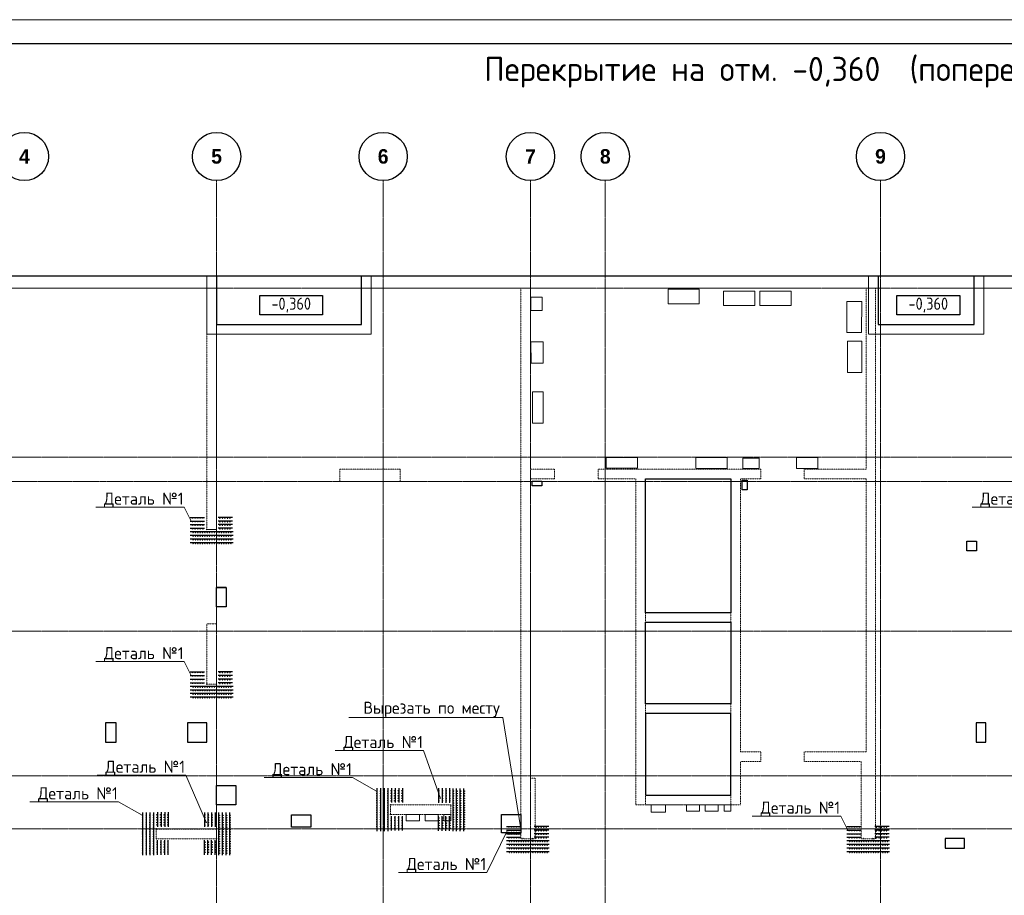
# Model space of a CAD drawing. Header units: millimetres. Extents: x 448962 to 1592680, y -326645 to -197113.
# Tile 386 of 398: x 911811 to 932203, y -262745 to -244611. Entities that reach past the tile are written whole.
import ezdxf
from ezdxf import colors
from ezdxf.entities.mleader import LeaderData, LeaderLine
from ezdxf.math import Vec2, Vec3

# ---------------------------------------------------------------- set-up
doc = ezdxf.new("R2010")
doc.units = ezdxf.units.MM
for name, pattern in [('01 Штриховая _4 мм_', [6, 3.5, -2.5]), ('______5', [1100, 800, -100, 100, -100]), ('HIDDEN2', [4.7625, 3.175, -1.5875]), ('осевая', [50.8, 31.75, -6.35, 6.35, -6.35])]:
    doc.linetypes.add(name, pattern=pattern)
for name, color, linetype, lineweight in [('ВК__отв в полу 1-2 эт', 6, 'Continuous', 25), ('Оси', 40, '______5', 18), ('осн.сетка', 4, 'Continuous', 60), ('Перекрытие ж_бетон', 1, 'Continuous', 30), ('подоснова', 151, 'Continuous', 5), ('размер', 1, 'Continuous', 25), ('РАЗМЕРЫ', 1, 'Continuous', 9), ('СТЕНЫ', 3, 'Continuous', 30), ('Текст_ общее', 7, 'Continuous', 25), ('ТОНКИЕ', 7, 'Continuous', 9), ('Узлы', 7, 'Continuous', 0)]:
    doc.layers.add(name, color=color, linetype=linetype, lineweight=lineweight)
doc.layers.add('ТОЛСТЫЕ_ОСНОВНЫЕ', color=6, linetype='Continuous')
doc.styles.add('Century Gothic', font='GOTHIC.TTF')
doc.styles.add('GOST Common_1', font='GOST_Common.ttf', dxfattribs={"width": 0.9, "height": 250})
doc.styles.add('GOST-2.304_Type-B', font='GOST_Common.ttf')

# ---------------------------------------------------------------- blocks, each defined once
blk = doc.blocks.new('*U17')
at = {"layer": 'ТОЛСТЫЕ_ОСНОВНЫЕ', "color": 6}
blk.add_lwpolyline([(20, 5), (886, 5), (886, 415), (20, 415)], close=True, dxfattribs=at)
at = {"layer": 'ТОНКИЕ'}
blk.add_lwpolyline([(0, 0), (891, 0), (891, 420), (0, 420)], close=True, dxfattribs=at)
blk = doc.blocks.new('NSY101')
at = {"color": 0, "linetype": 'ByBlock', "lineweight": -2}
blk.add_circle((0, 0), 50, dxfattribs=at)
blk = doc.blocks.new('оси плит')
at = {"layer": 'Оси', "color": 16, "linetype": 'осевая', "lineweight": 0, "transparency": 33554687}
for p, q in [((536592.3, -202894.1), (536592.3, -231285.8)), ((540042.3, -202894.1), (540042.3, -231285.8)), ((543092.3, -202894.1), (543092.3, -231285.8)), ((544642.3, -202894.1), (544642.3, -231285.8)), ((550342.3, -202894.1), (550342.3, -231285.8)), ((519570.9, -205117.4), (573160.2, -205117.4)), ((519570.9, -208617.4), (573160.2, -208617.4)), ((520148.3, -209117.4), (572483.7, -209117.4)), ((519570.9, -212217.4), (573160.2, -212217.4)), ((519570.9, -215217.4), (573160.2, -215217.4)), ((519570.9, -216317.4), (573160.2, -216317.4))]:
    blk.add_line(p, q, dxfattribs=at)
at = {"layer": 'Оси', "color": 16, "linetype": 'Continuous', "lineweight": 25, "transparency": 33554687, "xscale": 9.999999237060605, "yscale": 9.999999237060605, "zscale": 9.999999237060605}
for p in [(532611.7, -202390), (536591.7, -202390), (540041.7, -202390), (543091.7, -202390), (544641.7, -202390), (550341.7, -202390)]:
    blk.add_blockref('NSY101', p, dxfattribs=at)
at = {"layer": 'Оси', "color": 16, "linetype": 'Continuous', "lineweight": 25, "transparency": 33554687, "char_height": 300, "width": 385, "attachment_point": 5, "style": 'Century Gothic'}
for s, insert in [('\\A1;{\\fCentury Gothic|i0|b1;\\H300.000000;\\W1.000000;\\C16;4}\\P', (532611.7, -202390)), ('\\A1;{\\fCentury Gothic|i0|b1;\\H300.000000;\\W1.000000;\\C16;5}\\P', (536591.7, -202390)), ('\\A1;{\\fCentury Gothic|i0|b1;\\H300.000000;\\W1.000000;\\C16;6}\\P', (540041.7, -202390)), ('\\A1;{\\fCentury Gothic|i0|b1;\\H300.000000;\\W1.000000;\\C16;7}\\P', (543091.7, -202390)), ('\\A1;{\\fCentury Gothic|i0|b1;\\H300.000000;\\W1.000000;\\C16;8}\\P', (544641.7, -202390)), ('\\A1;{\\fCentury Gothic|i0|b1;\\H300.000000;\\W1.000000;\\C16;9}\\P', (550341.7, -202390))]:
    blk.add_mtext(s, dxfattribs=dict(at, insert=insert))
blk = doc.blocks.new('стены  тп')
at = {"layer": 'СТЕНЫ', "color": 251, "linetype": '01 Штриховая _4 мм_', "lineweight": 0, "true_color": 0x636466}
for p, q in [((589762, -316376, 3100), (542387, -316376, 3100)), ((542712, -316626, 3100), (569512, -316626, 3100)), ((555862, -316626, 3100), (555862, -321626, 3100)), ((556062, -321626, 3100), (556062, -316626, 3100)), ((562562, -316626, 3100), (562362, -316626, 3100)), ((562362, -316626, 3100), (562362, -319546, 3100)), ((562562, -320376, 3100), (562562, -316626, 3100)), ((569512, -316626, 3100), (569512, -320376, 3100)), ((569712, -316626, 3100), (579312, -316626, 3100)), ((569712, -326014, 3100), (569712, -316626, 3100)), ((562362, -319546, 3100), (562362, -319666, 3100)), ((562362, -319666, 3100), (562362, -321626, 3100)), ((559142, -320376, 3100), (558612, -320376, 3100)), ((558612, -320376, 3100), (558612, -320626, 3100)), ((559262, -320376, 3100), (559142, -320376, 3100)), ((559862, -320376, 3100), (559262, -320376, 3100)), ((559862, -320626, 3100), (559862, -320376, 3100)), ((563062, -320376, 3100), (562562, -320376, 3100)), ((563062, -320376, 3100), (563062, -320576, 3100)), ((563962, -320576, 3100), (563962, -320376, 3100)), ((567332, -320376, 3100), (563962, -320376, 3100)), ((567332, -320376, 3100), (567332, -320576, 3100)), ((568232, -320576, 3100), (568232, -320376, 3100)), ((569512, -320376, 3100), (568232, -320376, 3100)), ((558612, -320626, 3100), (559662, -320626, 3100)), ((559662, -320626, 3100), (559782, -320626, 3100)), ((559782, -320626, 3100), (559862, -320626, 3100)), ((562562, -320576, 3100), (563062, -320576, 3100)), ((562562, -326776, 3100), (562562, -320576, 3100)), ((563962, -320576, 3100), (564742, -320576, 3100)), ((564742, -320576, 3100), (564742, -327126, 3100)), ((564942, -320576, 3100), (566712, -320576, 3100)), ((564942, -323346, 3100), (564942, -320576, 3100)), ((566712, -320576, 3100), (566712, -323346, 3100)), ((566912, -320576, 3100), (567332, -320576, 3100)), ((566912, -326226, 3100), (566912, -320576, 3100)), ((568232, -320576, 3100), (569512, -320576, 3100)), ((569512, -320576, 3100), (569512, -326226, 3100)), ((555862, -321626, 3100), (556062, -321626, 3100)), ((562362, -321626, 3100), (562362, -321746, 3100)), ((562362, -321746, 3100), (562362, -323576, 3100)), ((566712, -323346, 3100), (564942, -323346, 3100)), ((555982, -323576, 3100), (555862, -323576, 3100)), ((555862, -323576, 3100), (555862, -324826, 3100)), ((556062, -323576, 3100), (555982, -323576, 3100)), ((556062, -324206, 3100), (556062, -323576, 3100)), ((562362, -323576, 3100), (562362, -323696, 3100)), ((564942, -323546, 3100), (566712, -323546, 3100)), ((564942, -325236, 3100), (564942, -323546, 3100)), ((566712, -323546, 3100), (566712, -325236, 3100)), ((562362, -323696, 3100), (562362, -325226, 3100)), ((556062, -324326, 3100), (556062, -324206, 3100)), ((556062, -324826, 3100), (556062, -324326, 3100)), ((555862, -324826, 3100), (555982, -324826, 3100)), ((555982, -324826, 3100), (556062, -324826, 3100)), ((562362, -325226, 3100), (562362, -325346, 3100)), ((566712, -325236, 3100), (564942, -325236, 3100)), ((562362, -325346, 3100), (562362, -326726, 3100)), ((564942, -325436, 3100), (566712, -325436, 3100)), ((564942, -327126, 3100), (564942, -325436, 3100)), ((566712, -325436, 3100), (566712, -327126, 3100)), ((569712, -326426, 3100), (569712, -326014, 3100)), ((567332, -326226, 3100), (566912, -326226, 3100)), ((567332, -326226, 3100), (567332, -326426, 3100)), ((568232, -326426, 3100), (568232, -326226, 3100)), ((569512, -326226, 3100), (568232, -326226, 3100)), ((566912, -327126, 3100), (566912, -326426, 3100)), ((566912, -326426, 3100), (567332, -326426, 3100)), ((568232, -326426, 3100), (569412, -326426, 3100)), ((569412, -326426, 3100), (569412, -328026, 3100)), ((569712, -328026, 3100), (569712, -326426, 3100)), ((562362, -326726, 3100), (562362, -326776, 3100)), ((562362, -326776, 3100), (562362, -326846, 3100)), ((562362, -326846, 3100), (562362, -328026, 3100)), ((562645, -326776, 3100), (562562, -326776, 3100)), ((562662, -326776, 3100), (562645, -326776, 3100)), ((562662, -328026, 3100), (562662, -326776, 3100)), ((564742, -327126, 3100), (564742, -327326, 3100)), ((566712, -327126, 3100), (564942, -327126, 3100)), ((566912, -327326, 3100), (566912, -327126, 3100)), ((560912, -327326, 3100), (559662, -327326, 3100)), ((559662, -327326, 3100), (559662, -327526, 3100)), ((560912, -327526, 3100), (560912, -327326, 3100)), ((564742, -327326, 3100), (566912, -327326, 3100)), ((559662, -327526, 3100), (560912, -327526, 3100)), ((555862, -327826, 3100), (554812, -327826, 3100)), ((554812, -327826, 3100), (554812, -328026, 3100)), ((555982, -327826, 3100), (555862, -327826, 3100)), ((556062, -327826, 3100), (555982, -327826, 3100)), ((556062, -328026, 3100), (556062, -327826, 3100)), ((554812, -328026, 3100), (555862, -328026, 3100)), ((555862, -328026, 3100), (555982, -328026, 3100)), ((555982, -328026, 3100), (556062, -328026, 3100)), ((562362, -328026, 3100), (562662, -328026, 3100)), ((569412, -328026, 3100), (569712, -328026, 3100))]:
    blk.add_line(p, q, dxfattribs=at)
at = {"layer": 'СТЕНЫ', "color": 251, "linetype": '01 Штриховая _4 мм_', "lineweight": 0, "true_color": 0x636466, "transparency": 33554687}
for p, q in [((555862, -320376, 3100), (555862, -321626, 3100)), ((556062, -321626, 3100), (556062, -320376, 3100)), ((555862, -321626, 3100), (556062, -321626, 3100)), ((556062, -321626, 3100), (555862, -321626, 3100))]:
    blk.add_line(p, q, dxfattribs=at)
at = {"layer": 'СТЕНЫ', "color": 251, "linetype": '01 Штриховая _4 мм_', "lineweight": 0, "true_color": 0x636466, "elevation": 3100}
for points in [[(566712, -323346), (564942, -323346), (564942, -323546), (566712, -323546)], [(566712, -325436), (564942, -325436), (564942, -325236), (566712, -325236)], [(566712, -327326), (564942, -327326), (564942, -327126), (566712, -327126)]]:
    blk.add_lwpolyline(points, close=True, dxfattribs=at)
blk = doc.blocks.new('_None')
blk = doc.blocks.new('кр1')
at = {"layer": 'осн.сетка', "color": 3, "lineweight": 25, "ltscale": 100}
blk.add_lwpolyline([(706362, 64836), (707628, 64836)], dxfattribs=at)
at = {"layer": 'размер', "lineweight": 25, "ltscale": 2}
for centre in [(706424, 64825), (706494, 64825), (706564, 64825), (706634, 64825), (706704, 64825), (706774, 64825), (706844, 64825), (706914, 64825), (706984, 64825), (707054, 64825), (707124, 64825), (707194, 64825), (707264, 64825), (707334, 64825), (707404, 64825), (707474, 64825), (707544, 64825)]:
    blk.add_circle(centre, 9, dxfattribs=at)
blk = doc.blocks.new('КР3')
at = {"layer": 'осн.сетка', "color": 3, "lineweight": 25, "ltscale": 100}
blk.add_lwpolyline([(201777, 10163), (202177, 10163)], dxfattribs=at)
at = {"layer": 'размер', "lineweight": 25, "ltscale": 2}
for centre in [(201847, 10152), (201917, 10152), (201987, 10152), (202057, 10152), (202127, 10152)]:
    blk.add_circle(centre, 9, dxfattribs=at)
blk = doc.blocks.new('деталь1')
at = {"layer": 'РАЗМЕРЫ', "color": 0, "xscale": 2.8, "yscale": 2.8, "zscale": 2.8, "rotation": 270}
for p in [(87255, 2000604), (87555, 2000604), (87855, 2000604), (88155, 2000604)]:
    blk.add_blockref('кр1', p, dxfattribs=at)
at = {"layer": 'РАЗМЕРЫ', "color": 1, "yscale": 3, "zscale": 3, "rotation": 270}
for p, xscale in [((239506, 628081), 3), ((239806, 628081), 3), ((240106, 628081), 3), ((240406, 628081), 3), ((239506, -586096), -3), ((239806, -586096), -3), ((240106, -586096), -3), ((240406, -586096), -3)]:
    blk.add_blockref('КР3', p, dxfattribs=dict(at, xscale=xscale))
blk = doc.blocks.new('деталь 1')
at = {"layer": 'DEFPOINTS', "color": 1}
for centre, radius in [((264219, 22163), 17.2), ((264219, 21363), 15.3)]:
    blk.add_circle(centre, radius, dxfattribs=at)
at = {"layer": 'РАЗМЕРЫ', "color": 1}
blk.add_blockref('деталь1', (-5676, 745), dxfattribs=at)
blk = doc.blocks.new('отверстия новые')
at = {"layer": 'ВК__отв в полу 1-2 эт', "color": 5, "lineweight": 30, "ltscale": 100}
for points in [[(704484, -396781), (704484, -396981), (704284, -396981), (704284, -396781)], [(704484, -396781), (704484, -396981), (704284, -396981), (704284, -396781)], [(688944, -397740), (688944, -398140), (688744, -398140), (688744, -397740)], [(688944, -397740), (688944, -397740), (688744, -397740), (688744, -397740)], [(688944, -397740), (688944, -398140), (688744, -398140), (688744, -397740)], [(688944, -397740), (688944, -397740), (688744, -397740), (688744, -397740)]]:
    blk.add_lwpolyline(points, close=True, dxfattribs=at)
at = {"layer": 'ВК__отв в полу 1-2 эт', "color": 5, "lineweight": 30}
for points in [[(686664, -400540), (686444, -400540), (686444, -400940), (686664, -400940)], [(686664, -400540), (686444, -400540), (686444, -400940), (686664, -400940)], [(688544, -400540), (688144, -400540), (688144, -400940), (688544, -400940)], [(688544, -400540), (688144, -400540), (688144, -400940), (688544, -400940)], [(704674, -400540), (704474, -400540), (704474, -400940), (704674, -400940)], [(704674, -400540), (704474, -400540), (704474, -400940), (704674, -400940)], [(689144, -401840), (689144, -402240), (688744, -402240), (688744, -401840)], [(689144, -401840), (689144, -402240), (688744, -402240), (688744, -401840)], [(704234, -403140), (704234, -402940), (703834, -402940), (703834, -403140)], [(704234, -403140), (704234, -402940), (703834, -402940), (703834, -403140)]]:
    blk.add_lwpolyline(points, close=True, dxfattribs=at)
at = {"layer": 'ВК__отв в полу 1-2 эт', "color": 5, "lineweight": 30, "elevation": 4500}
blk.add_lwpolyline([(694644, -402820), (694644, -402440), (695044, -402440), (695044, -402820)], close=True, dxfattribs=at)
blk.add_lwpolyline([(694644, -402820), (694644, -402440), (695044, -402440), (695044, -402820)], close=True, dxfattribs=at)
blk = doc.blocks.new('отвестия ов')
at = {"color": 3, "lineweight": 30}
for points in [[(4371520, -1445448), (4371520, -1445548), (4371320, -1445548), (4371320, -1445448)], [(4371320, -1445448), (4371520, -1445448), (4371520, -1445548), (4371320, -1445548)], [(4375770, -1445633), (4375670, -1445633), (4375670, -1445433), (4375770, -1445433)], [(4375670, -1445433), (4375770, -1445433), (4375770, -1445633), (4375670, -1445633)], [(4366735, -1452614), (4366334, -1452614), (4366334, -1452363), (4366735, -1452363)]]:
    blk.add_lwpolyline(points, close=True, dxfattribs=at)
blk = doc.blocks.new('отвертия фон')
at = {"color": 2, "lineweight": 0}
for points in [[(26559, 72323), (26559, 72024), (25913, 72024), (25913, 72323)], [(27709, 72284), (27709, 71985), (27063, 71985), (27063, 72284)], [(28461, 72286), (28461, 71990), (27815, 71988), (27815, 72284)], [(23070, 72161), (23306, 72161), (23306, 71883), (23070, 71883)], [(29617, 72070), (29922, 72070), (29919, 71424), (29614, 71424)], [(23073, 71236), (23324, 71234), (23326, 70793), (23075, 70793)], [(29625, 71245), (29922, 71245), (29922, 70599), (29625, 70599)], [(23103, 70201), (23325, 70201), (23325, 69553), (23103, 69553)], [(25277, 68842), (25277, 68620), (24628, 68620), (24628, 68842)], [(27134, 68836), (27134, 68614), (26486, 68614), (26486, 68836)], [(27457, 68827), (27802, 68827), (27802, 68610), (27457, 68610)], [(28573, 68842), (29014, 68840), (29014, 68611), (28573, 68613)]]:
    blk.add_lwpolyline(points, close=True, dxfattribs=at)
at = {"layer": 'Перекрытие ж_бетон', "color": 2, "lineweight": 0, "elevation": 520}
for points in [[(25561, 61645), (25861, 61645), (25861, 61495), (25561, 61495)], [(26291, 61645), (26561, 61645), (26561, 61515), (26291, 61515)], [(26681, 61645), (26951, 61645), (26951, 61515), (26681, 61515)], [(27071, 61645), (27211, 61645), (27211, 61515), (27071, 61515)], [(20491, 61445), (20761, 61445), (20761, 61315), (20491, 61315)], [(20881, 61445), (21151, 61445), (21151, 61315), (20881, 61315)], [(21271, 61445), (21411, 61445), (21411, 61315), (21271, 61315)]]:
    blk.add_lwpolyline(points, close=True, dxfattribs=at)
at = {"layer": 'РАЗМЕРЫ', "lineweight": 0}
blk.add_blockref('отверстия новые', (-672182, 463885), dxfattribs=at)
at = {"layer": 'РАЗМЕРЫ', "color": 7, "lineweight": 0}
blk.add_blockref('отвестия ов', (-4348223, 1513799), dxfattribs=at)

msp = doc.modelspace()

# ---------------------------------------------------------------- linework, layer by layer
at = {"layer": 'Перекрытие ж_бетон', "color": 252, "linetype": 'HIDDEN2', "lineweight": 0, "true_color": 0x939598}
for points in [[(915689.1, -249921.3), (915689.1, -251121.3), (919089.1, -251121.3), (919089.1, -249921.3)], [(929389.1, -249921.3), (929389.1, -251121.3), (931779.6, -251121.3), (931779.6, -249921.3)]]:
    msp.add_lwpolyline(points, dxfattribs=at)
at = {"layer": 'Перекрытие ж_бетон'}
for points in [[(915889.1, -250921.3), (918889.1, -250921.3), (918889.1, -249921.3), (915889.1, -249921.3)], [(929589.1, -250921.3), (931579.6, -250921.3), (931579.6, -249921.3), (929589.1, -249921.3)], [(924768.9, -254121.3), (926539.1, -254121.3), (926539.1, -256891.3), (924768.9, -256891.3)], [(924768.9, -257091.3), (926539.1, -257091.3), (926539.1, -258781.3), (924768.9, -258781.3)], [(926539.1, -258981.3), (924768.9, -258981.3), (924768.9, -260671.8), (926539.1, -260671.8)]]:
    msp.add_lwpolyline(points, close=True, dxfattribs=at)
at = {"layer": 'Текст_ общее', "lineweight": 30}
for points in [[(916784.2, -250321.7), (918084.2, -250321.7), (918084.2, -250721.7), (916784.2, -250721.7)], [(929979.4, -250321.7), (931279.4, -250321.7), (931279.4, -250721.7), (929979.4, -250721.7)]]:
    msp.add_lwpolyline(points, close=True, dxfattribs=at)

# ---------------------------------------------------------------- block references
at = {"xscale": 100, "yscale": 100, "zscale": 100}
msp.add_blockref('*U17', (894963.6, -286610.9), dxfattribs=at)
at = {"layer": 'РАЗМЕРЫ'}
msp.add_blockref('оси плит', (379297, -45053.9), dxfattribs=at)
at = {"layer": 'РАЗМЕРЫ', "color": 1, "yscale": 0.25, "zscale": 0.25}
for p, xscale, rotation in [((910345.1, -321223.4), -0.25, 270), ((910345.1, -324423.5), -0.25, 270), ((853434.5, -255530.7), -0.25, 180), ((986790.6, -255532.3), 0.25, 180), ((848584.5, -256030.7), -0.25, 180), ((981940.6, -256032.3), 0.25, 180), ((916894.8, -327623.4), -0.25, 270), ((923944.8, -327623.4), -0.25, 270)]:
    msp.add_blockref('деталь 1', p, dxfattribs=dict(at, xscale=xscale, rotation=rotation))

# ---------------------------------------------------------------- texts
at = {"layer": 'Узлы', "color": 80, "linetype": 'Continuous', "lineweight": 0, "style": 'GOST-2.304_Type-B'}
msp.add_text('Перекрытие на отм. -0,360  (поперечное армирование)', height=500, dxfattribs=at).set_placement((921431.1, -245881.5))

# ---------------------------------------------------------------- leaders
at = {"layer": 'подоснова', "color": 2, "ltscale": 0.3}
ml = msp.add_multileader_mtext('Standard', dxfattribs=at)
ml.set_content('Деталь №1', color=2, style='GOST-2.304_Type-B')
ml.set_leader_properties(color=256, linetype='ByLayer', lineweight=15)
ml.set_arrow_properties(name='NONE')
ml.build(insert=Vec2(0, 0))
ml.multileader.update_dxf_attribs({"text_left_attachment_type": 6, "text_right_attachment_type": 6, "dogleg_length": 0.1, "arrow_head_size": 18})
ctx = ml.context
ctx.base_point, ctx.char_height, ctx.arrow_head_size, ctx.landing_gap_size, ctx.plane_origin = Vec3(913541.1, -254704.6), 250, 18, 20, Vec3(910532.5, -244164)
ctx.left_attachment, ctx.right_attachment, ctx.text_align_type = 6, 6, 1
notes = []
notes.append((ctx, [(1, (1, 1, 0), (915216.8, -254704.6), (-1, 0), 0.1, [(0, [(915365.4, -254993.8)], 0, [])])]))
ctx.mtext.insert, ctx.mtext.alignment, ctx.mtext.flow_direction = Vec3(914378.9, -254404.6), 2, 5
ml = msp.add_multileader_mtext('Standard', dxfattribs=at)
ml.set_content('Деталь №1', color=2, style='GOST-2.304_Type-B')
ml.set_leader_properties(color=256, linetype='ByLayer', lineweight=15)
ml.set_arrow_properties(name='NONE')
ml.build(insert=Vec2(0, 0))
ml.multileader.update_dxf_attribs({"text_left_attachment_type": 6, "text_right_attachment_type": 6, "dogleg_length": 0.1, "arrow_head_size": 18})
ctx = ml.context
ctx.base_point, ctx.char_height, ctx.arrow_head_size, ctx.landing_gap_size, ctx.plane_origin = Vec3(931691, -254704.6), 250, 18, 20, Vec3(928682.5, -244164)
ctx.left_attachment, ctx.right_attachment, ctx.text_align_type = 6, 6, 1
notes.append((ctx, [(1, (1, 1, 0), (933366.7, -254704.6), (-1, 0), 0.1, [(0, [(933515.4, -254993.8)], 0, [])])]))
ctx.mtext.insert, ctx.mtext.alignment, ctx.mtext.flow_direction = Vec3(932528.8, -254404.6), 2, 5
ml = msp.add_multileader_mtext('Standard', dxfattribs=at)
ml.set_content('Деталь №1', color=2, style='GOST-2.304_Type-B')
ml.set_leader_properties(color=256, linetype='ByLayer', lineweight=15)
ml.set_arrow_properties(name='NONE')
ml.build(insert=Vec2(0, 0))
ml.multileader.update_dxf_attribs({"text_left_attachment_type": 6, "text_right_attachment_type": 6, "dogleg_length": 0.1, "arrow_head_size": 18})
ctx = ml.context
ctx.base_point, ctx.char_height, ctx.arrow_head_size, ctx.landing_gap_size, ctx.plane_origin = Vec3(913541.1, -257904.7), 250, 18, 20, Vec3(910532.5, -247364.1)
ctx.left_attachment, ctx.right_attachment, ctx.text_align_type = 6, 6, 1
notes.append((ctx, [(1, (1, 1, 0), (915216.8, -257904.7), (-1, 0), 0.1, [(0, [(915365.4, -258193.9)], 0, [])])]))
ctx.mtext.insert, ctx.mtext.alignment, ctx.mtext.flow_direction = Vec3(914378.9, -257604.7), 2, 5
ml = msp.add_multileader_mtext('Standard', dxfattribs=at)
ml.set_content('Вырезать по месту', color=2, style='GOST-2.304_Type-B')
ml.set_leader_properties(color=256, linetype='ByLayer', lineweight=15)
ml.set_arrow_properties(name='NONE')
ml.build(insert=Vec2(0, 0))
ml.multileader.update_dxf_attribs({"text_left_attachment_type": 6, "text_right_attachment_type": 6, "dogleg_length": 0.1, "arrow_head_size": 18})
ctx = ml.context
ctx.base_point, ctx.char_height, ctx.arrow_head_size, ctx.landing_gap_size, ctx.plane_origin = Vec3(918866, -259060.5, -4660), 250, 18, 20, Vec3(920590.2, -249874.8, -4660)
ctx.left_attachment, ctx.right_attachment, ctx.text_align_type = 6, 6, 1
notes.append((ctx, [(1, (1, 1, 0), (921814.8, -259060.5, -4660), (-1, 0), 0.1, [(0, [(922189.1, -261371.3, -4660)], 0, [])])]))
ctx.mtext.insert, ctx.mtext.alignment, ctx.mtext.flow_direction = Vec3(920340.4, -258735.5, -4660), 2, 5
ml = msp.add_multileader_mtext('Standard', dxfattribs=at)
ml.set_content('Деталь №1', color=2, style='GOST-2.304_Type-B')
ml.set_leader_properties(color=256, linetype='ByLayer', lineweight=15)
ml.set_arrow_properties(name='NONE')
ml.build(insert=Vec2(0, 0))
ml.multileader.update_dxf_attribs({"text_left_attachment_type": 6, "text_right_attachment_type": 6, "dogleg_length": 0.1, "arrow_head_size": 18})
ctx = ml.context
ctx.base_point, ctx.char_height, ctx.arrow_head_size, ctx.landing_gap_size, ctx.plane_origin = Vec3(918501.4, -259745.4), 250, 18, 20, Vec3(915414.4, -249688.8)
ctx.left_attachment, ctx.right_attachment, ctx.text_align_type = 6, 6, 1
notes.append((ctx, [(1, (1, 1, 0), (920177.1, -259745.4), (-1, 0), 0.1, [(0, [(920527.3, -260742)], 0, [])])]))
ctx.mtext.insert, ctx.mtext.alignment, ctx.mtext.flow_direction = Vec3(919339.2, -259445.4), 2, 5
ml = msp.add_multileader_mtext('Standard', dxfattribs=at)
ml.set_content('Деталь №1', color=2, style='GOST-2.304_Type-B')
ml.set_leader_properties(color=256, linetype='ByLayer', lineweight=15)
ml.set_arrow_properties(name='NONE')
ml.build(insert=Vec2(0, 0))
ml.multileader.update_dxf_attribs({"text_left_attachment_type": 6, "text_right_attachment_type": 6, "dogleg_length": 0.1, "arrow_head_size": 18})
ctx = ml.context
ctx.base_point, ctx.char_height, ctx.arrow_head_size, ctx.landing_gap_size, ctx.plane_origin = Vec3(913572.9, -260257.2), 250, 18, 20, Vec3(910564.4, -250188.8)
ctx.left_attachment, ctx.right_attachment, ctx.text_align_type = 6, 6, 1
notes.append((ctx, [(1, (1, 1, 0), (915248.6, -260257.2), (-1, 0), 0.1, [(0, [(915677.3, -261242)], 0, [])])]))
ctx.mtext.insert, ctx.mtext.alignment, ctx.mtext.flow_direction = Vec3(914410.7, -259957.2), 2, 5
ml = msp.add_multileader_mtext('Standard', dxfattribs=at)
ml.set_content('Деталь №1', color=2, style='GOST-2.304_Type-B')
ml.set_leader_properties(color=256, linetype='ByLayer', lineweight=15)
ml.set_arrow_properties(name='NONE')
ml.build(insert=Vec2(0, 0))
ml.multileader.update_dxf_attribs({"text_left_attachment_type": 6, "text_right_attachment_type": 6, "dogleg_length": 0.1, "arrow_head_size": 18})
ctx = ml.context
ctx.base_point, ctx.char_height, ctx.arrow_head_size, ctx.landing_gap_size, ctx.plane_origin = Vec3(917028.7, -260307.3), 250, 18, 20, Vec3(914020.1, -249766.7)
ctx.left_attachment, ctx.right_attachment, ctx.text_align_type = 6, 6, 1
notes.append((ctx, [(1, (1, 1, 0), (918704.4, -260307.3), (-1, 0), 0.1, [(0, [(919200, -260587.5)], 0, [])])]))
ctx.mtext.insert, ctx.mtext.alignment, ctx.mtext.flow_direction = Vec3(917866.5, -260007.3), 2, 5
ml = msp.add_multileader_mtext('Standard', dxfattribs=at)
ml.set_content('Деталь №1', color=2, style='GOST-2.304_Type-B')
ml.set_leader_properties(color=256, linetype='ByLayer', lineweight=15)
ml.set_arrow_properties(name='NONE')
ml.build(insert=Vec2(0, 0))
ml.multileader.update_dxf_attribs({"text_left_attachment_type": 6, "text_right_attachment_type": 6, "dogleg_length": 0.1, "arrow_head_size": 18})
ctx = ml.context
ctx.base_point, ctx.char_height, ctx.arrow_head_size, ctx.landing_gap_size, ctx.plane_origin = Vec3(912178.7, -260807.3), 250, 18, 20, Vec3(909170.2, -250266.7)
ctx.left_attachment, ctx.right_attachment, ctx.text_align_type = 6, 6, 1
notes.append((ctx, [(1, (1, 1, 0), (913854.4, -260807.3), (-1, 0), 0.1, [(0, [(914350, -261087.5)], 0, [])])]))
ctx.mtext.insert, ctx.mtext.alignment, ctx.mtext.flow_direction = Vec3(913016.5, -260507.3), 2, 5
ml = msp.add_multileader_mtext('Standard', dxfattribs=at)
ml.set_content('Деталь №1', color=2, style='GOST-2.304_Type-B')
ml.set_leader_properties(color=256, linetype='ByLayer', lineweight=15)
ml.set_arrow_properties(name='NONE')
ml.build(insert=Vec2(0, 0))
ml.multileader.update_dxf_attribs({"text_left_attachment_type": 6, "text_right_attachment_type": 6, "dogleg_length": 0.1, "arrow_head_size": 18})
ctx = ml.context
ctx.base_point, ctx.char_height, ctx.arrow_head_size, ctx.landing_gap_size, ctx.plane_origin = Vec3(927140.8, -261104.6), 250, 18, 20, Vec3(924132.3, -250564)
ctx.left_attachment, ctx.right_attachment, ctx.text_align_type = 6, 6, 1
notes.append((ctx, [(1, (1, 1, 0), (928816.5, -261104.6), (-1, 0), 0.1, [(0, [(928965.1, -261393.8)], 0, [])])]))
ctx.mtext.insert, ctx.mtext.alignment, ctx.mtext.flow_direction = Vec3(927978.6, -260804.6), 2, 5
ml = msp.add_multileader_mtext('Standard', dxfattribs=at)
ml.set_content('Деталь №1', color=2, style='GOST-2.304_Type-B')
ml.set_leader_properties(color=256, linetype='ByLayer', lineweight=15)
ml.set_arrow_properties(name='NONE')
ml.build(insert=Vec2(0, 0))
ml.multileader.update_dxf_attribs({"text_left_attachment_type": 6, "text_right_attachment_type": 6, "dogleg_length": 0.1, "arrow_head_size": 18})
ctx = ml.context
ctx.base_point, ctx.char_height, ctx.arrow_head_size, ctx.landing_gap_size, ctx.plane_origin = Vec3(919810.3, -262272.1), 250, 18, 20, Vec3(917082.3, -250564)
ctx.left_attachment, ctx.right_attachment, ctx.text_align_type = 6, 6, 1
notes.append((ctx, [(1, (1, 1, 0), (921486, -262272.1), (-1, 0), 0.1, [(0, [(921915.1, -261393.8)], 0, [])])]))
ctx.mtext.insert, ctx.mtext.alignment, ctx.mtext.flow_direction = Vec3(920648.1, -261972.1), 2, 5
for ctx, leaders in notes:
    for number, flags, end, landing, length, lines in leaders:
        leader = LeaderData()
        leader.index, (leader.has_last_leader_line, leader.has_dogleg_vector, leader.attachment_direction) = number, flags
        leader.last_leader_point, leader.dogleg_vector, leader.dogleg_length = Vec3(end), Vec3(landing), length
        for number, points, colour, breaks in lines:
            line = LeaderLine()
            line.index, line.vertices, line.color, line.breaks = number, Vec3.list(points), colors.encode_raw_color(colour), breaks
            leader.lines.append(line)
        ctx.leaders.append(leader)

# ---------------------------------------------------------------- next in the draw order: texts
at = {"layer": 'Текст_ общее', "char_height": 250, "width": 1056.523, "attachment_point": 5, "style": 'GOST Common_1', "bg_fill": 3, "box_fill_scale": 1, "bg_fill_color": 256, "bg_fill_transparency": 0}
for insert in [(917434.2, -250521.7), (930629.4, -250521.7)]:
    msp.add_mtext('-0,360', dxfattribs=dict(at, insert=insert))

# ---------------------------------------------------------------- next in the draw order: linework, layer by layer
at = {"layer": 'Перекрытие ж_бетон'}
msp.add_lwpolyline([(902189.1, -272221.3), (902189.1, -272221.3), (949589.1, -272221.3), (949589.1, -249921.3), (902189.1, -249921.3), (902189.1, -272221.3)], dxfattribs=at)

# ---------------------------------------------------------------- next in the draw order: block references
msp.add_blockref('отвертия фон', (899327.5, -322516.4))
at = {"layer": 'РАЗМЕРЫ'}
msp.add_blockref('стены  тп', (359826.9, 66454.4, -3100), dxfattribs=at)

doc.saveas('drawing.dxf')
